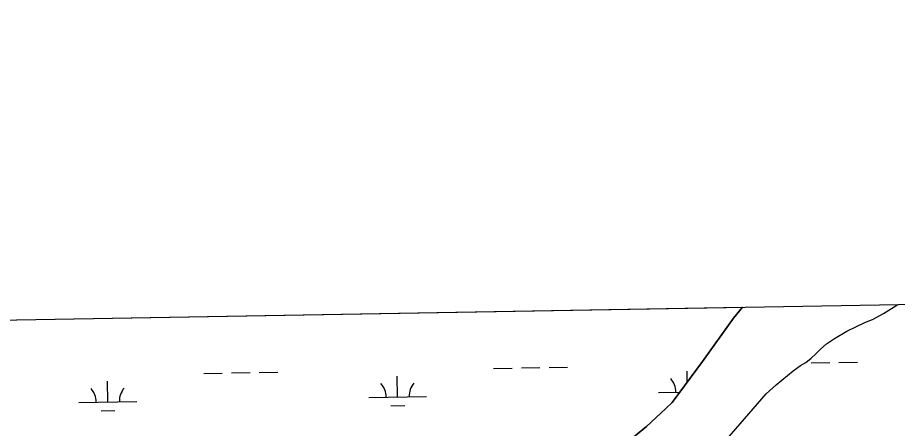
# Model space of a CAD drawing. Extents: x 3887375 to 3925618, y 296674 to 322633.
# Drawn here: x 3892724 to 3894247, y 320121 to 320833 of the extents above; entities that cross this region are included whole.
import ezdxf

# ---------------------------------------------------------------- set-up
doc = ezdxf.new("R2010")
doc.units = 0
for name, color, linetype in [('V-GRID-FRAM', 7, 'Continuous'), ('V-TOPO-SHOR', 7, 'Continuous'), ('V-WETL-SWMP', 7, 'Continuous')]:
    doc.layers.add(name, color=color, linetype=linetype)

msp = doc.modelspace()

# ---------------------------------------------------------------- linework, layer by layer
at = {"layer": 'V-GRID-FRAM'}
msp.add_lwpolyline([(3891343.3, 320285.8), (3923192.8, 320832.5), (3923512.8, 302652.9), (3891647.4, 302105.9), (3891343.3, 320285.8)], dxfattribs=at)
at = {"layer": 'V-TOPO-SHOR'}
for points in [[(3893952.3, 320103.6), (3894019.7, 320181.3), (3894037, 320196.6), (3894066.5, 320221.3), (3894079.2, 320230.3), (3894088.2, 320235.8), (3894097.5, 320243.1), (3894105, 320250.2), (3894114.3, 320259.4), (3894124.1, 320267.6), (3894137.7, 320277), (3894159.4, 320289.9), (3894176.1, 320297.8), (3894189.4, 320304), (3894204.8, 320310.8), (3894223.1, 320320.5), (3894245.9, 320335), (3894246.9, 320335.7)], [(3893771, 320090.8), (3893812.5, 320124.7), (3893846, 320155.8), (3893856.9, 320166.3), (3893909.4, 320237), (3893963.2, 320312.4), (3893978.5, 320331.1)]]:
    msp.add_lwpolyline(points, dxfattribs=at)
at = {"layer": 'V-WETL-SWMP'}
for p, q in [((3894223.1, 320320.5), (3894245.9, 320335)), ((3894245.9, 320335), (3894246.9, 320335.7)), ((3891343.3, 320285.8), (3893978.5, 320331.1)), ((3893978.5, 320331.1), (3893963.2, 320312.4)), ((3894204.8, 320310.8), (3894223.1, 320320.5)), ((3893963.2, 320312.4), (3893909.4, 320237)), ((3894176.1, 320297.8), (3894189.4, 320304)), ((3894189.4, 320304), (3894204.8, 320310.8)), ((3894137.7, 320277), (3894159.4, 320289.9)), ((3894159.4, 320289.9), (3894176.1, 320297.8)), ((3894124.1, 320267.6), (3894137.7, 320277)), ((3894105, 320250.2), (3894114.3, 320259.4)), ((3894114.3, 320259.4), (3894124.1, 320267.6)), ((3894088.2, 320235.8), (3894097.5, 320243.1)), ((3894097.5, 320243.1), (3894105, 320250.2)), ((3893547.8, 320225.3), (3893579.8, 320225.8)), ((3893595.8, 320226.1), (3893627.8, 320226.7)), ((3893643.8, 320226.9), (3893675.8, 320227.5)), ((3893909.4, 320237), (3893856.9, 320166.3)), ((3894066.5, 320221.3), (3894079.2, 320230.3)), ((3894079.2, 320230.3), (3894088.2, 320235.8)), ((3894097.7, 320234.7), (3894129.7, 320235.3)), ((3894145.7, 320235.5), (3894177.7, 320236.1)), ((3893046, 320216.7), (3893078, 320217.2)), ((3893094, 320217.5), (3893126, 320218)), ((3893142, 320218.3), (3893174, 320218.9)), ((3893381.6, 320176), (3893381, 320212)), ((3893883.1, 320201.7), (3893882.8, 320220.6)), ((3894037, 320196.6), (3894066.5, 320221.3)), ((3892879.8, 320167.4), (3892879.1, 320203.4)), ((3894019.7, 320181.3), (3894037, 320196.6)), ((3893833.4, 320183.7), (3893870.3, 320184.4)), ((3893952.3, 320103.6), (3894019.7, 320181.3)), ((3892829.8, 320166.5), (3892929.8, 320168.2)), ((3893331.6, 320175.1), (3893431.6, 320176.8)), ((3893856.9, 320166.3), (3893846, 320155.8)), ((3892868, 320151.7), (3892892, 320152.2)), ((3893369.9, 320160.4), (3893393.9, 320160.8)), ((3893846, 320155.8), (3893812.5, 320124.7)), ((3893812.5, 320124.7), (3893771, 320090.8))]:
    msp.add_line(p, q, dxfattribs=at)
for centre, start, end in [((3893326.4, 320175.5), 0.2115, 41.7552), ((3893436.8, 320177.4), 140.2115, 181.7552), ((3893828.2, 320184.1), 0.2115, 41.7552), ((3892824.5, 320166.9), 0.2115, 41.7552), ((3892935, 320168.8), 140.2115, 181.7552)]:
    msp.add_arc(centre, 35.2, start, end, dxfattribs=at)

doc.saveas('drawing.dxf')
